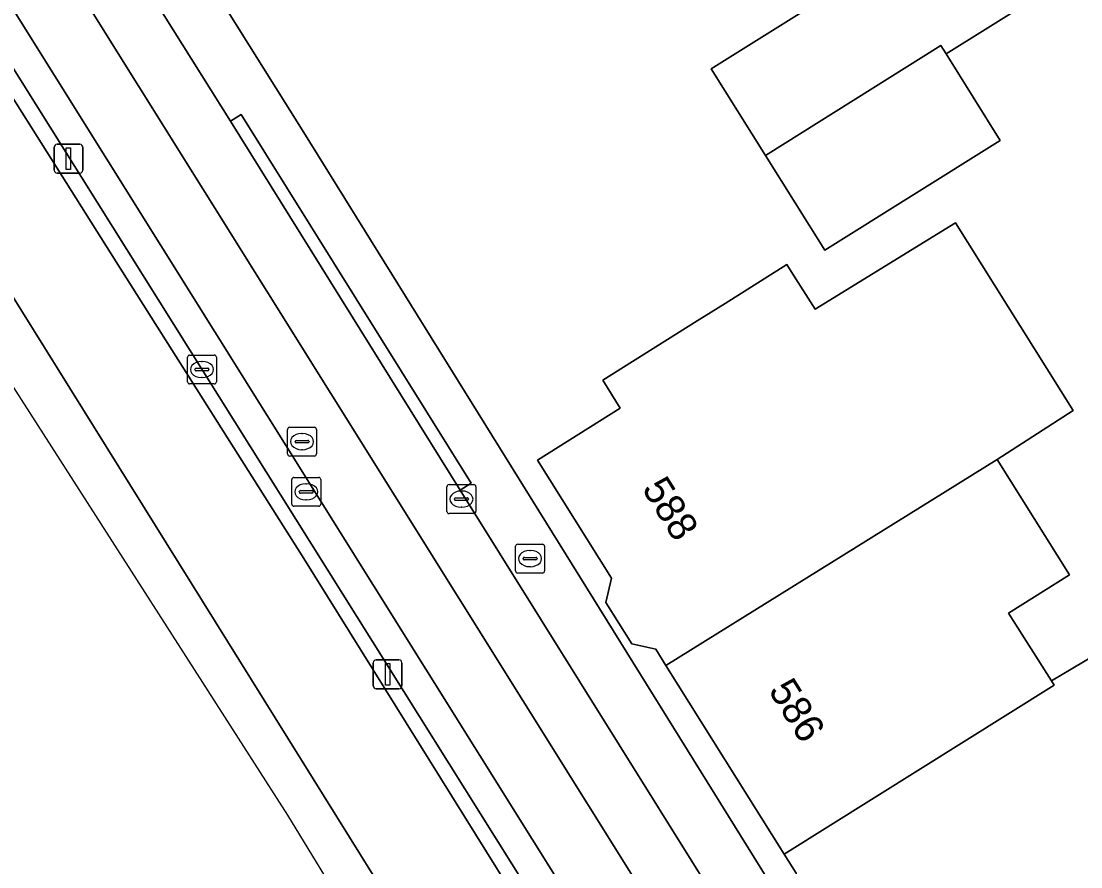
# Model space of a CAD drawing. Extents: x 159352 to 160617, y 385888 to 387323.
# Drawn here: x 159575.69 to 159612.39, y 386012.84 to 386042.14 of the extents above; entities that cross this region are included whole.
import ezdxf

# ---------------------------------------------------------------- set-up
doc = ezdxf.new("R2010")
doc.units = 0
for name, color, linetype in [('IMGEO_Brandkraan', 7, 'Continuous'), ('IMGEO_Erf', 7, 'Continuous'), ('IMGEO_Fietspad_gesloten', 7, 'Continuous'), ('IMGEO_Kolk', 7, 'Continuous'), ('IMGEO_Lichtmast', 7, 'Continuous'), ('IMGEO_Pand', 7, 'Continuous'), ('IMGEO_Pand_nummerreeks', 7, 'Continuous'), ('IMGEO_Parkeervlak_open', 7, 'Continuous'), ('IMGEO_Rijbaan_lokaal_open', 7, 'Continuous'), ('IMGEO_Rijbaan_regionaal_gesloten', 7, 'Continuous'), ('IMGEO_Rioolput', 7, 'Continuous'), ('IMGEO_Verkeerseiland_open', 7, 'Continuous'), ('IMGEO_Voetpad_open', 7, 'Continuous')]:
    doc.layers.add(name, color=color, linetype=linetype)

msp = doc.modelspace()

# ---------------------------------------------------------------- linework, layer by layer
at = {"layer": 'IMGEO_Brandkraan'}
for p, q in [((159592.813, 386023.091), (159592.813, 386023.943)), ((159592.888, 386024.017), (159593.74, 386024.017)), ((159593.814, 386023.943), (159593.814, 386023.091)), ((159593.072, 386023.511), (159593.072, 386023.523)), ((159593.51, 386023.474), (159593.112, 386023.474)), ((159593.115, 386023.56), (159593.513, 386023.56)), ((159593.301, 386023.797), (159593.326, 386023.797)), ((159593.556, 386023.523), (159593.556, 386023.511)), ((159593.324, 386023.237), (159593.299, 386023.237)), ((159593.74, 386023.017), (159592.888, 386023.017))]:
    msp.add_line(p, q, dxfattribs=at)
for points in [[(159592.813, 386023.091), (159592.813, 386023.943)], [(159592.888, 386024.017), (159593.74, 386024.017)], [(159593.814, 386023.943), (159593.814, 386023.091)], [(159593.74, 386023.017), (159592.888, 386023.017)]]:
    msp.add_lwpolyline(points, dxfattribs=at)
for centre, radius, start, end in [((159592.89, 386023.941), 0.0765, 91.552, 178.448), ((159592.89, 386023.941), 0.0765, 91.552, 178.448), ((159593.738, 386023.941), 0.0765, 1.552, 88.448), ((159593.738, 386023.941), 0.0765, 1.552, 88.448), ((159593.112, 386023.52), 0.0403, 85.8775, 175.7526), ((159593.109, 386023.51), 0.0366, 178.938, 274.7102), ((159593.513, 386023.517), 0.043, 264.8664, 352.4533), ((159593.517, 386023.522), 0.0386, 1.7309, 96.639), ((159592.89, 386023.093), 0.0765, 181.552, 268.448), ((159592.89, 386023.093), 0.0765, 181.552, 268.448), ((159593.738, 386023.093), 0.0765, 271.552, 358.448), ((159593.738, 386023.093), 0.0765, 271.552, 358.448)]:
    msp.add_arc(centre, radius, start, end, dxfattribs=at)
for centre, major_axis, ratio, start_param, end_param in [((159593.3, 386023.517), (-0.387, 0.002), 0.722429, 4.712389, 7.853982), ((159593.325, 386023.517), (-0.39, 0.002), 0.717154, 1.570796, 4.712389)]:
    msp.add_ellipse(centre, major_axis=major_axis, ratio=ratio, start_param=start_param, end_param=end_param, dxfattribs=at)
at = {"layer": 'IMGEO_Erf'}
for points in [[(159554.162, 386088.263), (159585.478, 386038.285), (159618.566, 385984.984), (159617.942, 385984.608), (159619.588, 385981.954), (159622.47, 385977.308), (159627.126, 385969.959), (159627.843, 385970.4), (159643.051, 385946.005), (159667.875, 385907.187)], [(159602.527, 386012.62), (159602.114, 386013.278), (159598.017, 386019.812), (159597.665, 386020.373), (159596.842, 386020.561), (159595.942, 386021.997), (159596.135, 386022.839), (159593.569, 386026.932), (159596.437, 386028.73), (159595.828, 386029.701), (159599.098, 386031.752), (159600.065, 386032.358), (159602.211, 386033.704), (159602.357, 386033.47), (159603.182, 386032.155), (159608.047, 386035.15), (159612.121, 386028.65), (159609.485, 386026.955), (159611.995, 386022.951), (159609.876, 386021.623), (159611.369, 386019.277), (159613.582, 386020.599)]]:
    msp.add_lwpolyline(points, dxfattribs=at)
msp.add_lwpolyline([(159607.718, 386041.005), (159609.597, 386038.005), (159603.524, 386034.201), (159601.463, 386037.49), (159599.584, 386040.489), (159609.897, 386046.949), (159611.956, 386043.66)], close=True, dxfattribs=at)
at = {"layer": 'IMGEO_Fietspad_gesloten'}
msp.add_lwpolyline([(159549.298, 386084.317), (159635.649, 385946.19), (159637.558, 385947.4), (159553.037, 386082.621)], dxfattribs=at)
at = {"layer": 'IMGEO_Kolk'}
for p, q in [((159581.45, 386029.644), (159581.45, 386030.496)), ((159581.525, 386030.57), (159582.377, 386030.57)), ((159582.451, 386030.496), (159582.451, 386029.644)), ((159581.709, 386030.064), (159581.709, 386030.076)), ((159581.752, 386030.113), (159582.15, 386030.113)), ((159581.938, 386030.35), (159581.963, 386030.35)), ((159582.193, 386030.076), (159582.193, 386030.064)), ((159582.147, 386030.027), (159581.749, 386030.027)), ((159581.961, 386029.79), (159581.936, 386029.79)), ((159582.377, 386029.57), (159581.525, 386029.57)), ((159590.511, 386026.079), (159591.363, 386026.079)), ((159590.436, 386025.153), (159590.436, 386026.005)), ((159590.924, 386025.859), (159590.949, 386025.859)), ((159591.437, 386026.005), (159591.437, 386025.153)), ((159590.695, 386025.573), (159590.695, 386025.585)), ((159591.133, 386025.536), (159590.735, 386025.536)), ((159590.738, 386025.622), (159591.136, 386025.622)), ((159590.947, 386025.299), (159590.922, 386025.299)), ((159591.179, 386025.585), (159591.179, 386025.573)), ((159591.363, 386025.079), (159590.511, 386025.079))]:
    msp.add_line(p, q, dxfattribs=at)
for points in [[(159581.45, 386029.644), (159581.45, 386030.496)], [(159581.525, 386030.57), (159582.377, 386030.57)], [(159582.451, 386030.496), (159582.451, 386029.644)], [(159582.377, 386029.57), (159581.525, 386029.57)], [(159590.511, 386026.079), (159591.363, 386026.079)], [(159590.436, 386025.153), (159590.436, 386026.005)], [(159591.437, 386026.005), (159591.437, 386025.153)], [(159591.363, 386025.079), (159590.511, 386025.079)]]:
    msp.add_lwpolyline(points, dxfattribs=at)
for centre, radius, start, end in [((159581.527, 386030.494), 0.0765, 91.552, 178.448), ((159581.527, 386030.494), 0.0765, 91.552, 178.448), ((159582.375, 386030.494), 0.0765, 1.552, 88.448), ((159582.375, 386030.494), 0.0765, 1.552, 88.448), ((159581.749, 386030.073), 0.0403, 85.8775, 175.7526), ((159581.746, 386030.063), 0.0366, 178.938, 274.7102), ((159582.15, 386030.07), 0.043, 264.8664, 352.4533), ((159582.154, 386030.075), 0.0386, 1.7309, 96.639), ((159581.527, 386029.646), 0.0765, 181.552, 268.448), ((159581.527, 386029.646), 0.0765, 181.552, 268.448), ((159582.375, 386029.646), 0.0765, 271.552, 358.448), ((159582.375, 386029.646), 0.0765, 271.552, 358.448), ((159590.513, 386026.003), 0.0765, 91.552, 178.448), ((159590.513, 386026.003), 0.0765, 91.552, 178.448), ((159591.361, 386026.003), 0.0765, 1.552, 88.448), ((159591.361, 386026.003), 0.0765, 1.552, 88.448), ((159590.735, 386025.582), 0.0403, 85.8775, 175.7526), ((159590.732, 386025.572), 0.0366, 178.938, 274.7102), ((159591.136, 386025.579), 0.043, 264.8664, 352.4533), ((159591.14, 386025.584), 0.0386, 1.7309, 96.639), ((159590.513, 386025.155), 0.0765, 181.552, 268.448), ((159590.513, 386025.155), 0.0765, 181.552, 268.448), ((159591.361, 386025.155), 0.0765, 271.552, 358.448), ((159591.361, 386025.155), 0.0765, 271.552, 358.448)]:
    msp.add_arc(centre, radius, start, end, dxfattribs=at)
for centre, major_axis, ratio, start_param, end_param in [((159581.937, 386030.07), (-0.387, 0.002), 0.722429, 4.712389, 7.853982), ((159581.962, 386030.07), (-0.39, 0.002), 0.717154, 1.570796, 4.712389), ((159590.923, 386025.579), (-0.387, 0.002), 0.722429, 4.712389, 7.853982), ((159590.948, 386025.579), (-0.39, 0.002), 0.717154, 1.570796, 4.712389)]:
    msp.add_ellipse(centre, major_axis=major_axis, ratio=ratio, start_param=start_param, end_param=end_param, dxfattribs=at)
at = {"layer": 'IMGEO_Lichtmast'}
for p, q in [((159576.834, 386036.974), (159576.834, 386037.774)), ((159576.834, 386037.774), (159576.834, 386036.974)), ((159576.934, 386037.874), (159577.724, 386037.874)), ((159577.724, 386037.874), (159576.934, 386037.874)), ((159577.824, 386037.774), (159577.824, 386036.974)), ((159577.824, 386036.974), (159577.824, 386037.774)), ((159577.724, 386036.874), (159576.934, 386036.874)), ((159576.934, 386036.874), (159577.724, 386036.874)), ((159587.883, 386019.108), (159587.883, 386019.908)), ((159587.883, 386019.908), (159587.883, 386019.108)), ((159587.983, 386020.008), (159588.773, 386020.008)), ((159588.773, 386020.008), (159587.983, 386020.008)), ((159588.873, 386019.908), (159588.873, 386019.108)), ((159588.873, 386019.108), (159588.873, 386019.908)), ((159588.773, 386019.008), (159587.983, 386019.008)), ((159587.983, 386019.008), (159588.773, 386019.008))]:
    msp.add_line(p, q, dxfattribs=at)
for points in [[(159577.254, 386037.749), (159577.404, 386037.749), (159577.404, 386036.999), (159577.254, 386036.999), (159577.254, 386037.749)], [(159588.303, 386019.883), (159588.453, 386019.883), (159588.453, 386019.133), (159588.303, 386019.133), (159588.303, 386019.883)]]:
    msp.add_lwpolyline(points, dxfattribs=at)
for centre, start, end in [((159576.934, 386037.774), 90, 180), ((159576.934, 386037.774), 90, 180), ((159577.724, 386037.774), 0, 90), ((159577.724, 386037.774), 360, 90), ((159576.934, 386036.974), 180, 270), ((159576.934, 386036.974), 180, 270), ((159577.724, 386036.974), 270, 0), ((159577.724, 386036.974), 270, 0), ((159587.983, 386019.908), 90, 180), ((159587.983, 386019.908), 90, 180), ((159588.773, 386019.908), 0, 90), ((159588.773, 386019.908), 360, 90), ((159587.983, 386019.108), 180, 270), ((159587.983, 386019.108), 180, 270), ((159588.773, 386019.108), 270, 0), ((159588.773, 386019.108), 270, 0)]:
    msp.add_arc(centre, 0.1, start, end, dxfattribs=at)
at = {"layer": 'IMGEO_Pand'}
for points in [[(159607.718, 386041.005), (159611.956, 386043.66), (159609.897, 386046.949), (159599.584, 386040.489), (159601.463, 386037.49), (159607.538, 386041.296)], [(159607.538, 386041.296), (159601.463, 386037.49), (159603.524, 386034.201), (159609.597, 386038.005), (159607.718, 386041.005)], [(159596.842, 386020.561), (159597.665, 386020.373), (159598.017, 386019.812), (159609.485, 386026.955), (159612.121, 386028.65), (159608.047, 386035.15), (159603.182, 386032.155), (159602.357, 386033.47), (159602.211, 386033.704), (159600.065, 386032.358), (159599.098, 386031.752), (159595.828, 386029.701), (159596.437, 386028.73), (159593.569, 386026.932), (159596.135, 386022.839), (159595.942, 386021.997)], [(159611.458, 386019.135), (159611.369, 386019.277), (159609.876, 386021.623), (159611.995, 386022.951), (159609.485, 386026.955), (159598.017, 386019.812), (159602.114, 386013.278)], [(159603.225, 386010.402), (159604.047, 386010.213), (159606.718, 386005.954), (159609.572, 386007.744), (159610.191, 386006.756), (159614.428, 386009.412), (159616.665, 386010.815), (159615.951, 386011.954), (159618.137, 386013.321), (159616.094, 386016.584), (159613.582, 386020.599), (159611.369, 386019.277), (159611.458, 386019.135), (159602.114, 386013.278), (159602.527, 386012.62), (159602.341, 386011.811)]]:
    msp.add_lwpolyline(points, close=True, dxfattribs=at)
at = {"layer": 'IMGEO_Parkeervlak_open'}
msp.add_lwpolyline([(159553.037, 386082.621), (159637.558, 385947.4), (159639.236, 385948.464), (159630.226, 385962.926), (159625.843, 385969.962), (159621.203, 385977.388), (159616.416, 385985.05), (159609.875, 385995.486), (159604.685, 386003.784), (159590.891, 386025.892), (159582.937, 386038.673), (159576.24, 386049.358), (159570.238, 386058.909), (159562.403, 386071.432), (159558.405, 386077.818), (159554.692, 386083.769)], dxfattribs=at)
at = {"layer": 'IMGEO_Rijbaan_lokaal_open'}
msp.add_lwpolyline([(159548.024, 386084.243), (159604.869, 385993.474), (159634.712, 385945.597), (159635.649, 385946.19), (159549.298, 386084.317)], dxfattribs=at)
at = {"layer": 'IMGEO_Rijbaan_regionaal_gesloten'}
msp.add_lwpolyline([(159652.492, 385906.392), (159652.523, 385906.422), (159653.615, 385907.472), (159652.932, 385908.561), (159615.623, 385967.986), (159537.421, 386093.594), (159507.222, 386141.683), (159505.134, 386140.452), (159527.114, 386104.888), (159584.913, 386014.622), (159618.354, 385959.776)], close=True, dxfattribs=at)
for points in [[(159507.222, 386141.683), (159537.421, 386093.594), (159615.623, 385967.986), (159652.932, 385908.561)], [(159640.297, 385935.554), (159629.558, 385952.69), (159623.025, 385963.202), (159615.796, 385974.815), (159608.349, 385986.889), (159600.163, 386000), (159593.007, 386011.43), (159585.48, 386023.515), (159578.984, 386033.798), (159572.767, 386043.649), (159565.905, 386054.733), (159558.289, 386066.899), (159551.941, 386076.961), (159548.244, 386082.873), (159547.558, 386083.97), (159546.132, 386086.251), (159539.905, 386096.263), (159536.038, 386102.53), (159519.207, 386129.517)]]:
    msp.add_lwpolyline(points, dxfattribs=at)
at = {"layer": 'IMGEO_Rioolput'}
for p, q in [((159584.916, 386027.144), (159584.916, 386027.996)), ((159584.991, 386028.07), (159585.843, 386028.07)), ((159585.917, 386027.996), (159585.917, 386027.144)), ((159585.175, 386027.564), (159585.175, 386027.576)), ((159585.613, 386027.527), (159585.215, 386027.527)), ((159585.218, 386027.613), (159585.616, 386027.613)), ((159585.404, 386027.85), (159585.429, 386027.85)), ((159585.659, 386027.576), (159585.659, 386027.564)), ((159585.427, 386027.29), (159585.402, 386027.29)), ((159585.843, 386027.07), (159584.991, 386027.07)), ((159585.062, 386025.405), (159585.062, 386026.257)), ((159585.137, 386026.331), (159585.989, 386026.331)), ((159585.55, 386026.111), (159585.575, 386026.111)), ((159586.063, 386026.257), (159586.063, 386025.405)), ((159585.321, 386025.825), (159585.321, 386025.837)), ((159585.759, 386025.788), (159585.361, 386025.788)), ((159585.364, 386025.874), (159585.762, 386025.874)), ((159585.805, 386025.837), (159585.805, 386025.825)), ((159585.989, 386025.331), (159585.137, 386025.331)), ((159585.573, 386025.551), (159585.548, 386025.551))]:
    msp.add_line(p, q, dxfattribs=at)
for points in [[(159584.916, 386027.144), (159584.916, 386027.996)], [(159584.991, 386028.07), (159585.843, 386028.07)], [(159585.917, 386027.996), (159585.917, 386027.144)], [(159585.843, 386027.07), (159584.991, 386027.07)], [(159585.062, 386025.405), (159585.062, 386026.257)], [(159585.137, 386026.331), (159585.989, 386026.331)], [(159586.063, 386026.257), (159586.063, 386025.405)], [(159585.989, 386025.331), (159585.137, 386025.331)]]:
    msp.add_lwpolyline(points, dxfattribs=at)
for centre, radius, start, end in [((159584.993, 386027.994), 0.0765, 91.552, 178.448), ((159584.993, 386027.994), 0.0765, 91.552, 178.448), ((159585.841, 386027.994), 0.0765, 1.552, 88.448), ((159585.841, 386027.994), 0.0765, 1.552, 88.448), ((159585.215, 386027.573), 0.0403, 85.8775, 175.7526), ((159585.212, 386027.563), 0.0366, 178.938, 274.7102), ((159585.616, 386027.57), 0.043, 264.8664, 352.4533), ((159585.62, 386027.575), 0.0386, 1.7309, 96.639), ((159584.993, 386027.146), 0.0765, 181.552, 268.448), ((159584.993, 386027.146), 0.0765, 181.552, 268.448), ((159585.841, 386027.146), 0.0765, 271.552, 358.448), ((159585.841, 386027.146), 0.0765, 271.552, 358.448), ((159585.139, 386026.255), 0.0765, 91.552, 178.448), ((159585.139, 386026.255), 0.0765, 91.552, 178.448), ((159585.987, 386026.255), 0.0765, 1.552, 88.448), ((159585.987, 386026.255), 0.0765, 1.552, 88.448), ((159585.361, 386025.834), 0.0403, 85.8775, 175.7526), ((159585.358, 386025.824), 0.0366, 178.938, 274.7102), ((159585.762, 386025.831), 0.043, 264.8664, 352.4533), ((159585.766, 386025.836), 0.0386, 1.7309, 96.639), ((159585.139, 386025.407), 0.0765, 181.552, 268.448), ((159585.139, 386025.407), 0.0765, 181.552, 268.448), ((159585.987, 386025.407), 0.0765, 271.552, 358.448), ((159585.987, 386025.407), 0.0765, 271.552, 358.448)]:
    msp.add_arc(centre, radius, start, end, dxfattribs=at)
for centre, major_axis, ratio, start_param, end_param in [((159585.403, 386027.57), (-0.387, 0.002), 0.722429, 4.712389, 7.853982), ((159585.428, 386027.57), (-0.39, 0.002), 0.717154, 1.570796, 4.712389), ((159585.549, 386025.831), (-0.387, 0.002), 0.722429, 4.712389, 7.853982), ((159585.574, 386025.831), (-0.39, 0.002), 0.717154, 1.570796, 4.712389)]:
    msp.add_ellipse(centre, major_axis=major_axis, ratio=ratio, start_param=start_param, end_param=end_param, dxfattribs=at)
at = {"layer": 'IMGEO_Verkeerseiland_open'}
msp.add_lwpolyline([(159636.56, 385942.601), (159634.712, 385945.597), (159604.869, 385993.474), (159548.024, 386084.243), (159547.558, 386083.97), (159548.244, 386082.873), (159551.941, 386076.961), (159558.289, 386066.899), (159565.905, 386054.733), (159572.767, 386043.649), (159578.984, 386033.798), (159585.48, 386023.515), (159593.007, 386011.43), (159600.163, 386000), (159608.349, 385986.889), (159615.796, 385974.815), (159623.025, 385963.202), (159629.558, 385952.69), (159640.297, 385935.554), (159640.702, 385935.677), (159640.678, 385936.038), (159639.617, 385937.742)], close=True, dxfattribs=at)
at = {"layer": 'IMGEO_Voetpad_open'}
for points in [[(159670.979, 385902.725), (159667.875, 385907.187), (159643.051, 385946.005), (159627.843, 385970.4), (159627.126, 385969.959), (159622.47, 385977.308), (159619.588, 385981.954), (159617.942, 385984.608), (159618.566, 385984.984), (159585.478, 386038.285), (159554.162, 386088.263)], [(159555.07, 386083.994), (159554.692, 386083.769), (159558.405, 386077.818), (159558.79, 386078.042), (159562.804, 386071.646), (159562.403, 386071.432), (159570.238, 386058.909), (159570.624, 386059.15), (159576.621, 386049.605), (159576.24, 386049.358), (159582.937, 386038.673), (159583.304, 386038.908), (159591.276, 386026.132), (159590.891, 386025.892), (159604.685, 386003.784), (159605.064, 386004.017), (159610.262, 385995.726), (159609.875, 385995.486), (159616.416, 385985.05)]]:
    msp.add_lwpolyline(points, dxfattribs=at)
msp.add_lwpolyline([(159590.891, 386025.892), (159591.276, 386026.132), (159583.304, 386038.908), (159582.937, 386038.673)], close=True, dxfattribs=at)

# ---------------------------------------------------------------- texts
at = {"layer": 'IMGEO_Pand_nummerreeks'}
for s, p in [('588', (159597.166, 386025.939)), ('586', (159601.547, 386018.949))]:
    msp.add_text(s, height=1, rotation=302.0795, dxfattribs=at).set_placement(p)

doc.saveas('drawing.dxf')
